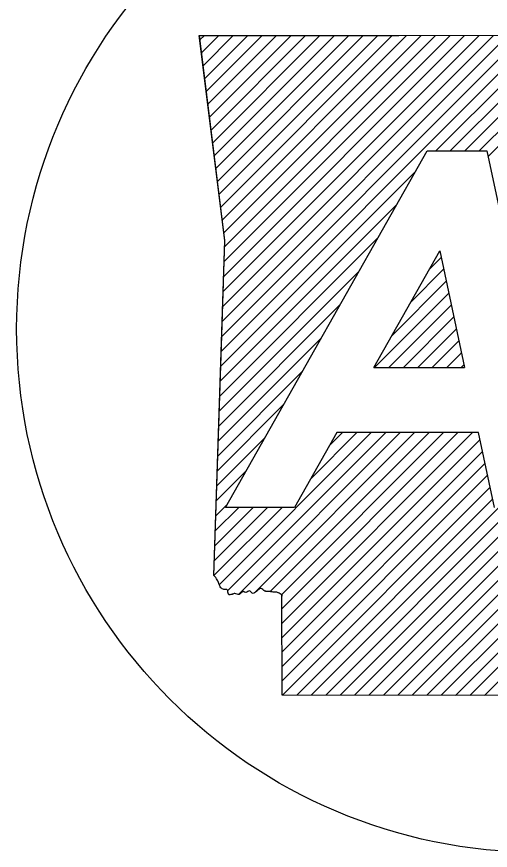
# Model space of a CAD drawing. Extents: x 1382482 to 1385815, y 1168351 to 1170484.
# Drawn here: x 1383417.93 to 1383436.2, y 1169929.59 to 1169961.72 of the extents above; entities that cross this region are included whole.
import ezdxf

# ---------------------------------------------------------------- set-up
doc = ezdxf.new("R2010")
doc.units = 0
doc.layers.add('R_Draft', color=7, linetype='Continuous')
doc.layers.add('R_Water Annot', color=7, linetype='Continuous')

msp = doc.modelspace()

# ---------------------------------------------------------------- linework, layer by layer
at = {"layer": 'R_Draft'}
for p, q in [((1383425.986, 1169942.809), (1383433.763, 1169956.544)), ((1383433.763, 1169956.544), (1383436.074, 1169956.544)), ((1383431.707, 1169948.2), (1383434.251, 1169952.692)), ((1383431.707, 1169948.2), (1383435.212, 1169948.2)), ((1383430.287, 1169945.691), (1383428.655, 1169942.809)), ((1383435.749, 1169945.691), (1383430.287, 1169945.691)), ((1383428.655, 1169942.809), (1383425.986, 1169942.809))]:
    msp.add_line(p, q, dxfattribs=at)
for points in [[(1383424.976, 1169960.993), (1383432.668, 1169960.993), (1383439.421, 1169961.007), (1383447.382, 1169961.129), (1383451.072, 1169961.216)], [(1383424.978, 1169960.997), (1383432.669, 1169960.993), (1383439.419, 1169961.007), (1383447.381, 1169961.131), (1383451.072, 1169961.216)], [(1383425.828, 1169949.04), (1383425.962, 1169953.092), (1383424.976, 1169960.993)], [(1383425.534, 1169940.188), (1383425.962, 1169953.092), (1383424.978, 1169960.997)], [(1383436.074, 1169956.544), (1383438.935, 1169943.177), (1383440.765, 1169953.679)], [(1383434.251, 1169952.692), (1383435.212, 1169948.2)], [(1383425.536, 1169940.186), (1383425.828, 1169949.04)], [(1383436.366, 1169942.809), (1383435.749, 1169945.691)], [(1383445.607, 1169935.545), (1383428.174, 1169935.574), (1383428.165, 1169939.422)], [(1383445.606, 1169935.543), (1383428.174, 1169935.574), (1383428.166, 1169939.423)]]:
    msp.add_lwpolyline(points, dxfattribs=at)
msp.add_ellipse((1383438.105, 1169949.685), major_axis=(20.176, 0), ratio=0.999976, dxfattribs=at)
for points in [[(1383428.165, 1169939.422), (1383428.184, 1169939.412), (1383428.093, 1169939.474), (1383427.97, 1169939.536), (1383427.832, 1169939.545), (1383427.656, 1169939.569), (1383427.508, 1169939.584), (1383427.356, 1169939.683), (1383427.194, 1169939.579), (1383427.014, 1169939.503), (1383426.909, 1169939.588), (1383426.771, 1169939.531), (1383426.676, 1169939.56), (1383426.509, 1169939.446), (1383426.352, 1169939.488), (1383426.238, 1169939.455), (1383426.096, 1169939.46), (1383426.067, 1169939.622), (1383425.929, 1169939.645), (1383425.81, 1169939.712), (1383425.729, 1169939.878), (1383425.672, 1169940.007), (1383425.534, 1169940.188)], [(1383428.166, 1169939.423), (1383428.185, 1169939.413), (1383428.095, 1169939.474), (1383427.97, 1169939.535), (1383427.83, 1169939.544), (1383427.654, 1169939.568), (1383427.507, 1169939.582), (1383427.357, 1169939.683), (1383427.196, 1169939.581), (1383427.014, 1169939.502), (1383426.909, 1169939.59), (1383426.773, 1169939.53), (1383426.675, 1169939.562), (1383426.51, 1169939.445), (1383426.351, 1169939.489), (1383426.239, 1169939.457), (1383426.097, 1169939.46), (1383426.067, 1169939.622), (1383425.928, 1169939.644), (1383425.809, 1169939.712), (1383425.73, 1169939.877), (1383425.671, 1169940.009), (1383425.536, 1169940.186)]]:
    msp.add_spline(points, degree=3, dxfattribs=at)
at = {"layer": 'R_Water Annot'}
for p, q in [((1383424.999, 1169960.823), (1383425.173, 1169960.997)), ((1383425.061, 1169960.328), (1383425.73, 1169960.997)), ((1383425.123, 1169959.832), (1383426.288, 1169960.997)), ((1383425.185, 1169959.336), (1383426.845, 1169960.996)), ((1383425.246, 1169958.84), (1383427.402, 1169960.996)), ((1383425.308, 1169958.345), (1383427.959, 1169960.995)), ((1383425.37, 1169957.849), (1383428.516, 1169960.995)), ((1383425.432, 1169957.353), (1383429.073, 1169960.995)), ((1383425.493, 1169956.857), (1383429.631, 1169960.994)), ((1383425.555, 1169956.362), (1383430.188, 1169960.994)), ((1383425.617, 1169955.866), (1383430.745, 1169960.994)), ((1383425.679, 1169955.37), (1383431.302, 1169960.993)), ((1383425.74, 1169954.874), (1383431.859, 1169960.993)), ((1383425.802, 1169954.379), (1383432.416, 1169960.993)), ((1383425.821, 1169948.822), (1383438.003, 1169961.004)), ((1383425.84, 1169949.399), (1383437.444, 1169961.003)), ((1383425.859, 1169949.975), (1383436.885, 1169961.001)), ((1383425.864, 1169953.883), (1383432.974, 1169960.993)), ((1383425.878, 1169950.552), (1383436.326, 1169961)), ((1383425.897, 1169951.129), (1383435.768, 1169960.999)), ((1383425.916, 1169951.705), (1383435.209, 1169960.998)), ((1383425.926, 1169953.387), (1383433.533, 1169960.994)), ((1383425.935, 1169952.282), (1383434.65, 1169960.997)), ((1383425.955, 1169952.859), (1383434.092, 1169960.996)), ((1383434.1, 1169956.544), (1383438.561, 1169961.005)), ((1383434.657, 1169956.544), (1383439.12, 1169961.006)), ((1383435.215, 1169956.544), (1383439.682, 1169961.011)), ((1383435.772, 1169956.544), (1383440.248, 1169961.02)), ((1383436.119, 1169956.333), (1383440.815, 1169961.029)), ((1383425.802, 1169948.246), (1383433.324, 1169955.768)), ((1383425.782, 1169947.669), (1383432.597, 1169954.483)), ((1383425.763, 1169947.092), (1383431.869, 1169953.198)), ((1383433.855, 1169951.994), (1383434.304, 1169952.443)), ((1383425.744, 1169946.516), (1383431.141, 1169951.912)), ((1383433.128, 1169950.708), (1383434.403, 1169951.984)), ((1383432.4, 1169949.423), (1383434.501, 1169951.524)), ((1383431.734, 1169948.2), (1383434.599, 1169951.065)), ((1383425.725, 1169945.939), (1383430.413, 1169950.627)), ((1383432.292, 1169948.2), (1383434.698, 1169950.606)), ((1383432.849, 1169948.2), (1383434.796, 1169950.147)), ((1383433.407, 1169948.2), (1383434.894, 1169949.687)), ((1383425.706, 1169945.362), (1383429.685, 1169949.342)), ((1383433.964, 1169948.2), (1383434.992, 1169949.228)), ((1383434.522, 1169948.2), (1383435.091, 1169948.769)), ((1383435.079, 1169948.2), (1383435.189, 1169948.31)), ((1383425.687, 1169944.786), (1383428.958, 1169948.057)), ((1383425.668, 1169944.209), (1383428.23, 1169946.771)), ((1383425.649, 1169943.633), (1383427.502, 1169945.486)), ((1383425.75, 1169939.832), (1383431.61, 1169945.691)), ((1383426.082, 1169939.606), (1383432.167, 1169945.691)), ((1383426.482, 1169939.448), (1383432.725, 1169945.691)), ((1383427.144, 1169939.553), (1383433.282, 1169945.691)), ((1383427.71, 1169939.562), (1383433.84, 1169945.691)), ((1383428.147, 1169939.441), (1383434.397, 1169945.691)), ((1383428.166, 1169938.902), (1383434.955, 1169945.691)), ((1383428.167, 1169938.346), (1383435.512, 1169945.691)), ((1383428.169, 1169937.79), (1383435.806, 1169945.427)), ((1383429.287, 1169943.926), (1383431.052, 1169945.691)), ((1383430.015, 1169945.211), (1383430.495, 1169945.691)), ((1383433.748, 1169935.565), (1383443.337, 1169945.153)), ((1383428.17, 1169937.234), (1383435.904, 1169944.968)), ((1383434.305, 1169935.564), (1383443.487, 1169944.746)), ((1383428.171, 1169936.678), (1383436.002, 1169944.509)), ((1383425.629, 1169943.056), (1383426.774, 1169944.201)), ((1383434.861, 1169935.563), (1383443.638, 1169944.339)), ((1383428.173, 1169936.122), (1383436.101, 1169944.05)), ((1383435.418, 1169935.562), (1383443.788, 1169943.932)), ((1383428.182, 1169935.574), (1383436.199, 1169943.59)), ((1383435.975, 1169935.561), (1383443.939, 1169943.525)), ((1383425.61, 1169942.479), (1383426.047, 1169942.916)), ((1383428.739, 1169935.573), (1383436.297, 1169943.131)), ((1383425.542, 1169940.181), (1383428.17, 1169942.809)), ((1383425.553, 1169940.749), (1383427.613, 1169942.809)), ((1383425.572, 1169941.326), (1383427.055, 1169942.809)), ((1383425.591, 1169941.903), (1383426.498, 1169942.809)), ((1383429.295, 1169935.572), (1383436.533, 1169942.809)), ((1383429.852, 1169935.571), (1383437.09, 1169942.809)), ((1383430.409, 1169935.57), (1383437.648, 1169942.809)), ((1383430.965, 1169935.569), (1383438.205, 1169942.809)), ((1383431.522, 1169935.568), (1383438.763, 1169942.809)), ((1383432.078, 1169935.567), (1383439.32, 1169942.809)), ((1383432.635, 1169935.566), (1383439.878, 1169942.809)), ((1383433.192, 1169935.566), (1383440.435, 1169942.809))]:
    msp.add_line(p, q, dxfattribs=at)

doc.saveas('drawing.dxf')
